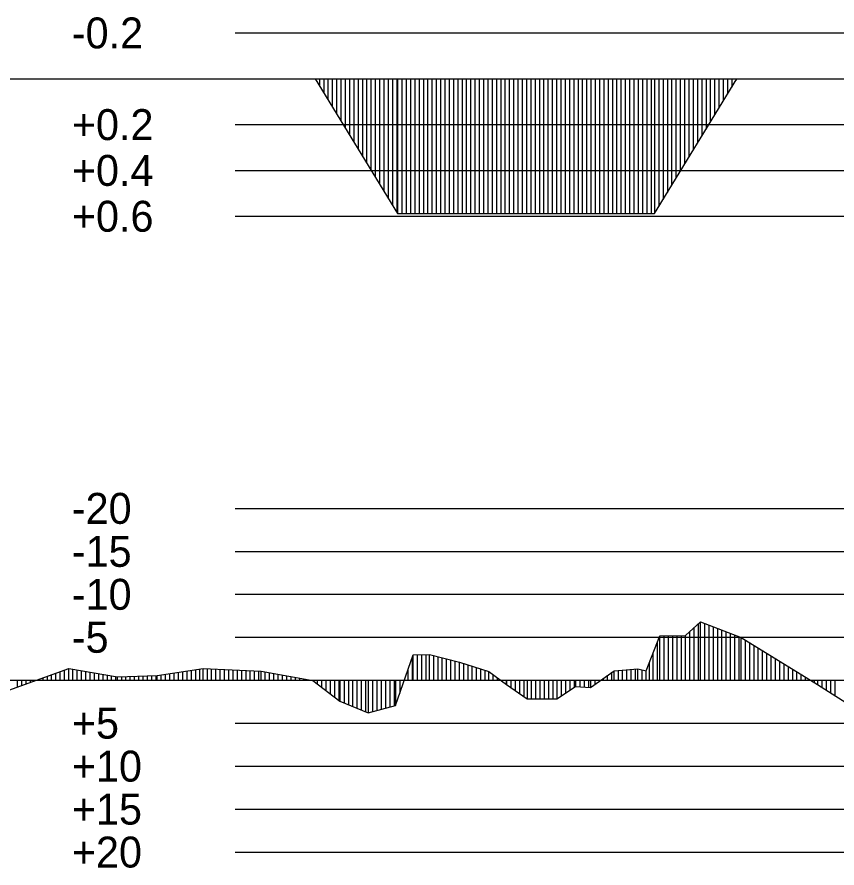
# Model space of a CAD drawing. Extents: x 2 to 10148, y 0 to 380.
# Drawn here: x 5559.31 to 5607.03, y 231.07 to 280.59 of the extents above; entities that cross this region are included whole.
import ezdxf

# ---------------------------------------------------------------- set-up
doc = ezdxf.new("R2010")
doc.units = 0
for name, color, linetype in [('POSUN_CARA', 7, 'Continuous'), ('POSUN_RASTR', 7, 'Continuous'), ('POSUN_TEXT', 7, 'Continuous'), ('ZRYCHL_CARA', 7, 'Continuous'), ('ZRYCHL_RASTR', 7, 'Continuous'), ('ZRYCHL_TEXT', 7, 'Continuous')]:
    doc.layers.add(name, color=color, linetype=linetype)

msp = doc.modelspace()

# ---------------------------------------------------------------- linework, layer by layer
at = {"layer": 'POSUN_CARA'}
for p, q in [((5598.215, 244.608), (5599.088, 245.389)), ((5598.965, 242), (5598.965, 245.279)), ((5599.088, 245.389), (5601.451, 244.488)), ((5599.088, 242), (5599.088, 245.389)), ((5599.338, 242), (5599.338, 245.293)), ((5599.588, 242), (5599.588, 245.198)), ((5598.465, 242), (5598.465, 244.832)), ((5598.715, 242), (5598.715, 245.055)), ((5599.838, 242), (5599.838, 245.103)), ((5600.088, 242), (5600.088, 245.007)), ((5600.338, 242), (5600.338, 244.912)), ((5600.588, 242), (5600.588, 244.817)), ((5600.838, 242), (5600.838, 244.722)), ((5601.088, 242), (5601.088, 244.626)), ((5595.922, 242.541), (5596.727, 244.593)), ((5596.578, 242), (5596.578, 244.214)), ((5596.727, 244.593), (5598.215, 244.608)), ((5596.727, 242), (5596.727, 244.593)), ((5596.977, 242), (5596.977, 244.595)), ((5597.227, 242), (5597.227, 244.598)), ((5597.477, 242), (5597.477, 244.601)), ((5597.727, 242), (5597.727, 244.603)), ((5597.977, 242), (5597.977, 244.606)), ((5598.215, 242), (5598.215, 244.608)), ((5601.338, 242), (5601.338, 244.531)), ((5601.451, 244.488), (5605.905, 241.76)), ((5601.451, 242), (5601.451, 244.488)), ((5601.701, 242), (5601.701, 244.335)), ((5601.951, 242), (5601.951, 244.182)), ((5602.201, 242), (5602.201, 244.028)), ((5602.451, 242), (5602.451, 243.875)), ((5602.701, 242), (5602.701, 243.722)), ((5581.33, 240.529), (5582.371, 243.481)), ((5582.33, 242), (5582.33, 243.365)), ((5582.371, 243.481), (5583.312, 243.505)), ((5582.371, 242), (5582.371, 243.481)), ((5582.621, 242), (5582.621, 243.488)), ((5582.871, 242), (5582.871, 243.494)), ((5583.121, 242), (5583.121, 243.5)), ((5583.312, 243.505), (5585.058, 243.055)), ((5583.312, 242), (5583.312, 243.505)), ((5583.562, 242), (5583.562, 243.441)), ((5583.812, 242), (5583.812, 243.376)), ((5584.062, 242), (5584.062, 243.312)), ((5584.312, 242), (5584.312, 243.247)), ((5584.562, 242), (5584.562, 243.183)), ((5596.328, 242), (5596.328, 243.577)), ((5602.951, 242), (5602.951, 243.569)), ((5603.201, 242), (5603.201, 243.416)), ((5603.451, 242), (5603.451, 243.263)), ((5558.826, 241.416), (5562.318, 242.675)), ((5562.318, 242.675), (5565.152, 242.196)), ((5562.318, 242), (5562.318, 242.675)), ((5567.458, 242.273), (5570.138, 242.686)), ((5569.958, 242), (5569.958, 242.658)), ((5570.138, 242.686), (5573.51, 242.525)), ((5570.138, 242), (5570.138, 242.686)), ((5570.388, 242), (5570.388, 242.674)), ((5570.638, 242), (5570.638, 242.662)), ((5570.888, 242), (5570.888, 242.65)), ((5582.08, 242), (5582.08, 242.656)), ((5584.812, 242), (5584.812, 243.119)), ((5585.058, 243.055), (5586.775, 242.506)), ((5585.058, 242), (5585.058, 243.055)), ((5585.308, 242), (5585.308, 242.975)), ((5585.558, 242), (5585.558, 242.895)), ((5585.808, 242), (5585.808, 242.815)), ((5586.058, 242), (5586.058, 242.735)), ((5586.308, 242), (5586.308, 242.655)), ((5594.056, 242.553), (5595.447, 242.665)), ((5595.306, 242), (5595.306, 242.654)), ((5595.447, 242.665), (5595.922, 242.541)), ((5595.447, 242), (5595.447, 242.665)), ((5596.125, 242.001), (5596.125, 243.058)), ((5603.701, 242), (5603.701, 243.11)), ((5603.951, 242), (5603.951, 242.956)), ((5604.201, 242), (5604.201, 242.803)), ((5604.451, 242), (5604.451, 242.65)), ((5561.076, 242), (5561.076, 242.228)), ((5561.326, 242), (5561.326, 242.318)), ((5561.576, 242), (5561.576, 242.408)), ((5561.826, 242), (5561.826, 242.498)), ((5562.076, 242), (5562.076, 242.588)), ((5562.568, 242), (5562.568, 242.633)), ((5562.818, 242), (5562.818, 242.591)), ((5563.068, 242), (5563.068, 242.549)), ((5563.318, 242), (5563.318, 242.506)), ((5563.568, 242), (5563.568, 242.464)), ((5563.818, 242), (5563.818, 242.422)), ((5564.068, 242), (5564.068, 242.379)), ((5564.318, 242), (5564.318, 242.337)), ((5564.568, 242), (5564.568, 242.295)), ((5564.818, 242), (5564.818, 242.252)), ((5565.068, 242), (5565.068, 242.21)), ((5565.152, 242.196), (5567.458, 242.273)), ((5565.152, 242), (5565.152, 242.196)), ((5565.402, 242), (5565.402, 242.204)), ((5565.652, 242), (5565.652, 242.212)), ((5565.902, 242), (5565.902, 242.221)), ((5566.152, 242), (5566.152, 242.229)), ((5566.402, 242), (5566.402, 242.237)), ((5566.652, 242), (5566.652, 242.246)), ((5566.902, 242), (5566.902, 242.254)), ((5567.152, 242), (5567.152, 242.262)), ((5567.402, 242), (5567.402, 242.271)), ((5567.458, 242), (5567.458, 242.273)), ((5567.708, 242), (5567.708, 242.311)), ((5567.958, 242), (5567.958, 242.35)), ((5568.208, 242), (5568.208, 242.388)), ((5568.458, 242), (5568.458, 242.427)), ((5568.708, 242), (5568.708, 242.465)), ((5568.958, 242), (5568.958, 242.504)), ((5569.208, 242), (5569.208, 242.543)), ((5569.458, 242), (5569.458, 242.581)), ((5569.708, 242), (5569.708, 242.62)), ((5571.138, 242), (5571.138, 242.638)), ((5571.388, 242), (5571.388, 242.626)), ((5571.638, 242), (5571.638, 242.614)), ((5571.888, 242), (5571.888, 242.602)), ((5572.138, 242), (5572.138, 242.59)), ((5572.388, 242), (5572.388, 242.578)), ((5572.638, 242), (5572.638, 242.566)), ((5572.888, 242), (5572.888, 242.555)), ((5573.138, 242), (5573.138, 242.543)), ((5573.388, 242), (5573.388, 242.531)), ((5573.51, 242.525), (5576.532, 241.99)), ((5573.51, 242), (5573.51, 242.525)), ((5573.76, 242), (5573.76, 242.481)), ((5574.01, 242), (5574.01, 242.436)), ((5574.26, 242), (5574.26, 242.392)), ((5574.51, 242), (5574.51, 242.348)), ((5574.76, 242), (5574.76, 242.304)), ((5575.01, 242), (5575.01, 242.259)), ((5575.26, 242), (5575.26, 242.215)), ((5575.51, 242), (5575.51, 242.171)), ((5586.558, 242), (5586.558, 242.575)), ((5586.775, 242.506), (5587.801, 241.749)), ((5586.775, 242), (5586.775, 242.506)), ((5587.025, 242), (5587.025, 242.322)), ((5592.684, 241.586), (5594.056, 242.553)), ((5593.684, 242), (5593.684, 242.291)), ((5593.934, 242), (5593.934, 242.467)), ((5594.056, 242), (5594.056, 242.553)), ((5594.306, 242), (5594.306, 242.573)), ((5594.556, 242), (5594.556, 242.593)), ((5594.806, 242), (5594.806, 242.613)), ((5595.056, 242), (5595.056, 242.634)), ((5595.697, 242), (5595.697, 242.6)), ((5595.922, 242), (5595.922, 242.541)), ((5604.701, 242), (5604.701, 242.497)), ((5604.951, 242), (5604.951, 242.344)), ((5605.201, 242), (5605.201, 242.191)), ((5559.326, 242), (5559.326, 241.596)), ((5559.576, 242), (5559.576, 241.686)), ((5559.826, 242), (5559.826, 241.777)), ((5560.076, 242), (5560.076, 241.867)), ((5560.326, 242), (5560.326, 241.957)), ((5560.576, 242), (5560.576, 242.047)), ((5560.826, 242), (5560.826, 242.137)), ((5575.76, 242), (5575.76, 242.127)), ((5576.01, 242), (5576.01, 242.083)), ((5576.26, 242), (5576.26, 242.038)), ((5576.51, 242), (5576.51, 241.994)), ((5576.532, 242), (5576.532, 241.99)), ((5576.532, 241.99), (5578.093, 240.778)), ((5576.782, 242), (5576.782, 241.796)), ((5577.032, 242), (5577.032, 241.602)), ((5577.282, 242), (5577.282, 241.408)), ((5577.532, 242), (5577.532, 241.214)), ((5577.782, 242), (5577.782, 241.02)), ((5578.032, 242), (5578.032, 240.826)), ((5578.093, 242), (5578.093, 240.778)), ((5578.343, 242), (5578.343, 240.678)), ((5578.593, 242), (5578.593, 240.577)), ((5578.843, 242), (5578.843, 240.477)), ((5579.093, 242), (5579.093, 240.376)), ((5579.343, 242), (5579.343, 240.275)), ((5579.593, 242), (5579.593, 240.175)), ((5579.75, 242), (5579.75, 240.111)), ((5580, 242), (5580, 240.177)), ((5580.25, 242), (5580.25, 240.244)), ((5580.5, 242), (5580.5, 240.31)), ((5580.75, 242), (5580.75, 240.376)), ((5581, 242), (5581, 240.442)), ((5581.25, 242), (5581.25, 240.508)), ((5581.33, 242), (5581.33, 240.529)), ((5581.58, 242), (5581.58, 241.238)), ((5581.83, 242), (5581.83, 241.947)), ((5587.275, 242), (5587.275, 242.137)), ((5587.525, 242), (5587.525, 241.953)), ((5587.775, 242), (5587.775, 241.768)), ((5587.801, 242), (5587.801, 241.749)), ((5587.801, 241.749), (5588.99, 240.912)), ((5588.051, 242), (5588.051, 241.573)), ((5588.301, 242), (5588.301, 241.397)), ((5588.551, 242), (5588.551, 241.221)), ((5588.801, 242), (5588.801, 241.045)), ((5588.99, 242), (5588.99, 240.912)), ((5589.24, 242), (5589.24, 240.912)), ((5589.49, 242), (5589.49, 240.912)), ((5589.74, 242), (5589.74, 240.911)), ((5589.99, 242), (5589.99, 240.911)), ((5590.24, 242), (5590.24, 240.91)), ((5590.49, 242), (5590.49, 240.91)), ((5590.728, 242), (5590.728, 240.909)), ((5590.978, 242), (5590.978, 241.076)), ((5591.228, 242), (5591.228, 241.244)), ((5591.478, 242), (5591.478, 241.411)), ((5591.728, 242), (5591.728, 241.578)), ((5591.816, 242), (5591.816, 241.637)), ((5592.066, 242), (5592.066, 241.622)), ((5592.316, 242), (5592.316, 241.608)), ((5592.566, 242), (5592.566, 241.593)), ((5592.684, 242), (5592.684, 241.586)), ((5592.934, 242), (5592.934, 241.762)), ((5593.184, 242), (5593.184, 241.938)), ((5593.434, 242), (5593.434, 242.114)), ((5596.125, 242), (5596.125, 242.001)), ((5605.451, 242), (5605.451, 242.038)), ((5605.701, 242), (5605.701, 241.884)), ((5605.905, 242), (5605.905, 241.76)), ((5605.905, 241.76), (5608.825, 239.867)), ((5606.155, 242), (5606.155, 241.598)), ((5606.405, 242), (5606.405, 241.436)), ((5606.655, 242), (5606.655, 241.274)), ((5606.905, 242), (5606.905, 241.112)), ((5590.728, 240.909), (5591.816, 241.637)), ((5591.816, 241.637), (5592.684, 241.586)), ((5578.093, 240.778), (5579.75, 240.111)), ((5588.99, 240.912), (5590.728, 240.909)), ((5579.75, 240.111), (5581.33, 240.529))]:
    msp.add_line(p, q, dxfattribs=at)
at = {"layer": 'POSUN_RASTR'}
for p, q in [((5572, 252), (5768, 252)), ((5572, 249.5), (5768, 249.5)), ((5572, 247), (5768, 247)), ((5572, 244.5), (5768, 244.5)), ((5128.6, 242), (5974.91, 242)), ((5572, 239.5), (5768, 239.5)), ((5572, 237), (5768, 237)), ((5572, 234.5), (5768, 234.5)), ((5572, 232), (5768, 232))]:
    msp.add_line(p, q, dxfattribs=at)
at = {"layer": 'ZRYCHL_CARA'}
for p, q in [((5128.6, 277), (5974.91, 277)), ((5576.658, 277), (5581.458, 269.167)), ((5576.908, 277), (5576.908, 276.592)), ((5577.158, 277), (5577.158, 276.184)), ((5577.408, 277), (5577.408, 275.776)), ((5577.658, 277), (5577.658, 275.368)), ((5577.908, 277), (5577.908, 274.96)), ((5578.158, 277), (5578.158, 274.552)), ((5578.408, 277), (5578.408, 274.144)), ((5578.658, 277), (5578.658, 273.736)), ((5578.908, 277), (5578.908, 273.328)), ((5579.158, 277), (5579.158, 272.92)), ((5579.408, 277), (5579.408, 272.512)), ((5579.658, 277), (5579.658, 272.104)), ((5579.908, 277), (5579.908, 271.696)), ((5580.158, 277), (5580.158, 271.288)), ((5580.408, 277), (5580.408, 270.88)), ((5580.658, 277), (5580.658, 270.472)), ((5580.908, 277), (5580.908, 270.065)), ((5581.158, 277), (5581.158, 269.657)), ((5581.408, 277), (5581.408, 269.249)), ((5581.458, 277), (5581.458, 269.167)), ((5581.708, 277), (5581.708, 269.167)), ((5581.958, 277), (5581.958, 269.167)), ((5582.208, 277), (5582.208, 269.167)), ((5582.458, 277), (5582.458, 269.167)), ((5582.708, 277), (5582.708, 269.167)), ((5582.958, 277), (5582.958, 269.167)), ((5583.208, 277), (5583.208, 269.167)), ((5583.458, 277), (5583.458, 269.167)), ((5583.708, 277), (5583.708, 269.167)), ((5583.958, 277), (5583.958, 269.167)), ((5584.208, 277), (5584.208, 269.167)), ((5584.458, 277), (5584.458, 269.167)), ((5584.708, 277), (5584.708, 269.167)), ((5584.958, 277), (5584.958, 269.167)), ((5585.208, 277), (5585.208, 269.167)), ((5585.458, 277), (5585.458, 269.167)), ((5585.708, 277), (5585.708, 269.167)), ((5585.958, 277), (5585.958, 269.167)), ((5586.208, 277), (5586.208, 269.167)), ((5586.458, 277), (5586.458, 269.167)), ((5586.708, 277), (5586.708, 269.167)), ((5586.958, 277), (5586.958, 269.167)), ((5587.208, 277), (5587.208, 269.167)), ((5587.458, 277), (5587.458, 269.167)), ((5587.708, 277), (5587.708, 269.167)), ((5587.958, 277), (5587.958, 269.167)), ((5588.208, 277), (5588.208, 269.167)), ((5588.458, 277), (5588.458, 269.167)), ((5588.708, 277), (5588.708, 269.167)), ((5588.958, 277), (5588.958, 269.167)), ((5589.208, 277), (5589.208, 269.167)), ((5589.458, 277), (5589.458, 269.167)), ((5589.708, 277), (5589.708, 269.167)), ((5589.958, 277), (5589.958, 269.167)), ((5590.208, 277), (5590.208, 269.167)), ((5590.458, 277), (5590.458, 269.167)), ((5590.708, 277), (5590.708, 269.167)), ((5590.958, 277), (5590.958, 269.167)), ((5591.208, 277), (5591.208, 269.167)), ((5591.458, 277), (5591.458, 269.167)), ((5591.708, 277), (5591.708, 269.167)), ((5591.958, 277), (5591.958, 269.167)), ((5592.208, 277), (5592.208, 269.167)), ((5592.458, 277), (5592.458, 269.167)), ((5592.708, 277), (5592.708, 269.167)), ((5592.958, 277), (5592.958, 269.167)), ((5593.208, 277), (5593.208, 269.167)), ((5593.458, 277), (5593.458, 269.167)), ((5593.708, 277), (5593.708, 269.167)), ((5593.958, 277), (5593.958, 269.167)), ((5594.208, 277), (5594.208, 269.167)), ((5594.458, 277), (5594.458, 269.167)), ((5594.708, 277), (5594.708, 269.167)), ((5594.958, 277), (5594.958, 269.167)), ((5595.208, 277), (5595.208, 269.167)), ((5595.458, 277), (5595.458, 269.167)), ((5595.708, 277), (5595.708, 269.167)), ((5595.958, 277), (5595.958, 269.167)), ((5596.208, 277), (5596.208, 269.167)), ((5596.407, 277), (5596.407, 269.167)), ((5596.407, 269.167), (5601.207, 277)), ((5596.657, 277), (5596.657, 269.575)), ((5596.907, 277), (5596.907, 269.983)), ((5597.157, 277), (5597.157, 270.391)), ((5597.407, 277), (5597.407, 270.799)), ((5597.657, 277), (5597.657, 271.207)), ((5597.907, 277), (5597.907, 271.615)), ((5598.157, 277), (5598.157, 272.023)), ((5598.407, 277), (5598.407, 272.431)), ((5598.657, 277), (5598.657, 272.839)), ((5598.907, 277), (5598.907, 273.247)), ((5599.157, 277), (5599.157, 273.655)), ((5599.407, 277), (5599.407, 274.063)), ((5599.657, 277), (5599.657, 274.471)), ((5599.907, 277), (5599.907, 274.879)), ((5600.157, 277), (5600.157, 275.287)), ((5600.407, 277), (5600.407, 275.694)), ((5600.657, 277), (5600.657, 276.102)), ((5600.907, 277), (5600.907, 276.51)), ((5601.157, 277), (5601.157, 276.918)), ((5581.458, 269.167), (5596.407, 269.167))]:
    msp.add_line(p, q, dxfattribs=at)
at = {"layer": 'ZRYCHL_RASTR'}
for p, q in [((5572, 279.667), (5768, 279.667)), ((5572, 274.333), (5768, 274.333)), ((5572, 271.667), (5768, 271.667)), ((5572, 269), (5768, 269))]:
    msp.add_line(p, q, dxfattribs=at)

# ---------------------------------------------------------------- texts
at = {"layer": 'POSUN_TEXT'}
for s, p in [('-20', (5562.5, 251.1)), ('-15', (5562.5, 248.6)), ('-10', (5562.5, 246.1)), ('-5', (5562.5, 243.6)), ('+5', (5562.5, 238.6)), ('+10', (5562.5, 236.1)), ('+15', (5562.5, 233.6)), ('+20', (5562.5, 231.1))]:
    msp.add_text(s, height=1.8, dxfattribs=at).set_placement(p)
at = {"layer": 'ZRYCHL_TEXT'}
for s, p in [('-0.2', (5562.5, 278.767)), ('+0.2', (5562.5, 273.433)), ('+0.4', (5562.5, 270.767)), ('+0.6', (5562.5, 268.1))]:
    msp.add_text(s, height=1.8, dxfattribs=at).set_placement(p)

doc.saveas('drawing.dxf')
